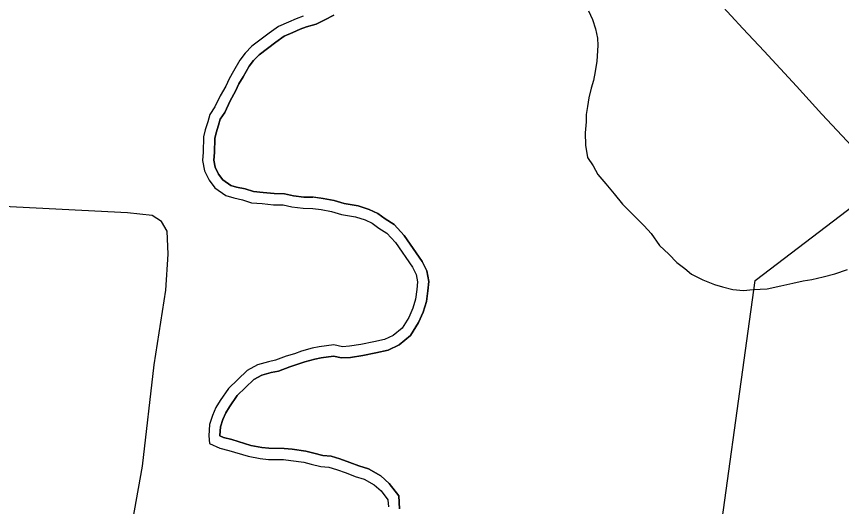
# Model space of a CAD drawing. Extents: x 1310247 to 1664935, y 235267 to 584339.
# Drawn here: x 1510976 to 1514040, y 355261 to 357083 of the extents above; entities that cross this region are included whole.
import ezdxf

# ---------------------------------------------------------------- set-up
doc = ezdxf.new("R2010")
doc.units = 0
for name, color, linetype in [('GM_X_Corporation', 7, 'Continuous'), ('GM_X_County_Road', 7, 'Continuous'), ('GM_X_Minor_River', 7, 'Continuous'), ('GM_X_State_Route', 7, 'Continuous')]:
    doc.layers.add(name, color=color, linetype=linetype)

msp = doc.modelspace()

# ---------------------------------------------------------------- linework, layer by layer
at = {"layer": 'GM_X_Corporation'}
msp.add_lwpolyline([(1514598.5, 353143), (1515063.1, 354791.3), (1514256.4, 354901.7), (1513938.4, 354934), (1513775.8, 354926.1), (1513671.2, 354910.7), (1513549.9, 354871.6), (1513718.6, 356101.3), (1514166.1, 356441.3), (1514292.4, 356312), (1514677.5, 356386.9), (1514933.7, 356475.2), (1515040.1, 356567.7), (1515091.5, 356575.8), (1515214.8, 356526), (1515376.8, 356523.2), (1515476, 356535.4), (1515590.8, 356474.4), (1515607.7, 356472.6), (1515689.7, 356474), (1515814, 356526.8), (1515960.2, 357718.1)], dxfattribs=at)
at = {"layer": 'GM_X_County_Road'}
msp.add_lwpolyline([(1510968.3, 352708.5), (1510992.6, 352891.8), (1511208.5, 354055.5), (1511250, 354329.7), (1511392.8, 355127.6), (1511444.1, 355410.6), (1511487.2, 355787.9), (1511530.3, 356065.6), (1511538.4, 356199), (1511535.7, 356283.9), (1511514.1, 356320.3), (1511479.1, 356343.2), (1511387.5, 356352.6), (1511049.2, 356370.1), (1510343, 356406.5)], dxfattribs=at)
at = {"layer": 'GM_X_Minor_River'}
for points in [[(1513099.5, 357103.4), (1513114.8, 357071), (1513126.1, 357036.6), (1513133.4, 357002.4), (1513134.8, 356974.3), (1513131.6, 356916.2), (1513124.7, 356878.2), (1513118, 356844.3), (1513109.4, 356816.3), (1513100.7, 356780.4), (1513096, 356748.4), (1513091.4, 356718.5), (1513090.8, 356690.4), (1513087.9, 356650.3), (1513088.9, 356604.2), (1513096, 356557.9), (1513117.3, 356527.4), (1513134.7, 356494.9), (1513164, 356460.2), (1513195.2, 356423.4), (1513226.4, 356384.7), (1513269.5, 356341.7), (1513306.8, 356304.8), (1513332.2, 356276.2), (1513363.3, 356231.4), (1513398.6, 356198.6), (1513428, 356167.9), (1513457.5, 356145.2), (1513483.1, 356124.6), (1513524.7, 356103.7), (1513568.4, 356086.7), (1513598.2, 356078.1), (1513636, 356067.3), (1513676, 356064.4), (1513712.1, 356067.7), (1513764.1, 356070.6), (1513814.4, 356081.6), (1513858.6, 356090.7), (1513896.8, 356099.9), (1513929, 356105.3), (1513971.2, 356114.4), (1514015.5, 356125.5), (1514061.9, 356142.6)], [(1512039.8, 357083.8), (1512013.7, 357074.3), (1511985.4, 357060.9), (1511949.1, 357045.7), (1511914.6, 357020.4), (1511849.6, 356971.7), (1511825.1, 356946.2), (1511804.6, 356920.6), (1511781.7, 356879), (1511765.1, 356851.3), (1511752.5, 356823.5), (1511731.7, 356787.8), (1511712.8, 356746.1), (1511694.2, 356718.5), (1511685.6, 356690.6), (1511676.9, 356660.7), (1511670.4, 356634.8), (1511669.1, 356578.7), (1511666.4, 356546.7), (1511673.5, 356508.5), (1511690.7, 356474), (1511712, 356445.5), (1511753.3, 356416.5), (1511783, 356407.9), (1511814.8, 356401.1), (1511848.5, 356390.4), (1511888.4, 356387.5), (1511930.2, 356382.5), (1511966.1, 356381.8), (1511997.9, 356375), (1512039.8, 356370.1), (1512075.7, 356369.3)], [(1512039.8, 357083.8), (1512013.7, 357074.3), (1511985.4, 357060.9), (1511949.1, 357045.7), (1511914.6, 357020.4), (1511849.6, 356971.7), (1511825.1, 356946.2), (1511804.6, 356920.6), (1511781.7, 356879), (1511765.1, 356851.3), (1511752.5, 356823.5), (1511731.7, 356787.8), (1511712.8, 356746.1), (1511694.2, 356718.5), (1511685.6, 356690.6), (1511676.9, 356660.7), (1511670.4, 356634.8), (1511669.1, 356578.7), (1511666.4, 356546.7), (1511673.5, 356508.5), (1511690.7, 356474), (1511712, 356445.5), (1511753.3, 356416.5), (1511783, 356407.9), (1511814.8, 356401.1), (1511848.5, 356390.4), (1511888.4, 356387.5), (1511930.2, 356382.5), (1511966.1, 356381.8), (1511997.9, 356375), (1512039.8, 356370.1), (1512075.7, 356369.3)], [(1512079.2, 356410.7), (1512042.7, 356411.5), (1512004.7, 356416), (1511970.9, 356423.2), (1511933.1, 356424), (1511892.3, 356428.8), (1511856.4, 356431.4), (1511825.4, 356441.3), (1511793.1, 356448.1), (1511771.5, 356454.4), (1511741.3, 356475.6), (1511726.2, 356495.9), (1511713.2, 356521.8), (1511708.2, 356548.8), (1511710.6, 356576.5), (1511711.8, 356629.2), (1511717, 356649.8), (1511725.3, 356678.7), (1511732, 356700.4), (1511749.2, 356725.8), (1511768.6, 356768.7), (1511789.4, 356804.4), (1511801.9, 356832), (1511817.7, 356858.3), (1511839.2, 356897.4), (1511856.3, 356918.8), (1511877.2, 356940.5), (1511939.3, 356987), (1511969.7, 357009.3), (1512002.3, 357023), (1512029.6, 357036), (1512052.3, 357044.1), (1512088.4, 357054), (1512121.1, 357069.5), (1512153.8, 357087.3)], [(1512153.8, 357087.3), (1512121.1, 357069.5), (1512088.4, 357054), (1512052.3, 357044.1), (1512029.6, 357036), (1512002.3, 357023), (1511969.7, 357009.3), (1511939.3, 356987), (1511877.2, 356940.5), (1511856.3, 356918.8), (1511839.2, 356897.4), (1511817.7, 356858.3), (1511801.9, 356832), (1511789.4, 356804.4), (1511768.6, 356768.7), (1511749.2, 356725.8), (1511732, 356700.4), (1511725.3, 356678.7), (1511717, 356649.8), (1511711.8, 356629.2), (1511710.6, 356576.5), (1511708.2, 356548.8), (1511713.2, 356521.8), (1511726.2, 356495.9), (1511741.3, 356475.6), (1511771.5, 356454.4), (1511793.1, 356448.1), (1511825.4, 356441.3), (1511856.4, 356431.4), (1511892.3, 356428.8), (1511933.1, 356424), (1511970.9, 356423.2), (1512004.7, 356416), (1512042.7, 356411.5), (1512076.6, 356410.8)], [(1512398.5, 355252.4), (1512395.9, 355301.1), (1512360.3, 355347.1), (1512328.6, 355375.4), (1512283.5, 355400.5), (1512246.8, 355412.2), (1512213.9, 355424.7), (1512177, 355438), (1512144.1, 355448.2), (1512113, 355451), (1512080.2, 355459.1), (1512050.4, 355466.2), (1511999.8, 355473.6), (1511969.3, 355476.5), (1511913.3, 355477.8), (1511887, 355480.1), (1511845.4, 355488.3), (1511775.2, 355509.6), (1511744, 355517.7), (1511731.2, 355523.5), (1511731.1, 355524.3), (1511733.4, 355557.5), (1511742, 355584.7), (1511752.5, 355609.4), (1511766.8, 355631.7), (1511795.1, 355673.1), (1511857.4, 355732.9), (1511886.8, 355749.1), (1511920.9, 355758.6), (1511948.9, 355764.4), (1511991, 355780.3), (1512020.9, 355789.6), (1512046.5, 355798.8), (1512083.9, 355809.2), (1512107, 355814), (1512152.4, 355819.7), (1512182.8, 355813.3), (1512216.6, 355815.2), (1512261.4, 355822.7), (1512310.7, 355831.9), (1512356.1, 355842.2), (1512397.4, 355861.8), (1512439.1, 355896.8), (1512469, 355944.6), (1512485.9, 355983.2), (1512498.4, 356022.6), (1512503.8, 356063), (1512507.1, 356097.7), (1512499.5, 356137.5), (1512482.1, 356171.8), (1512415.1, 356267.9), (1512378.4, 356308.9), (1512345.1, 356330), (1512317.8, 356349.9), (1512285.8, 356365.6), (1512244.5, 356378.1), (1512192.5, 356387.3), (1512154.8, 356398.2), (1512114.3, 356405.5), (1512079.2, 356410.7)], [(1512081.8, 356410.3), (1512114.3, 356405.5), (1512154.8, 356398.2), (1512192.5, 356387.3), (1512244.5, 356378.1), (1512285.8, 356365.6), (1512317.8, 356349.9), (1512345.1, 356330), (1512378.4, 356308.9), (1512415.1, 356267.9), (1512482.1, 356171.8), (1512499.5, 356137.5), (1512507.1, 356097.7), (1512503.8, 356063), (1512498.4, 356022.6), (1512485.9, 355983.2), (1512469, 355944.6), (1512439.1, 355896.8), (1512397.4, 355861.8), (1512356.1, 355842.2), (1512310.7, 355831.9), (1512261.4, 355822.7), (1512216.6, 355815.2), (1512182.8, 355813.3), (1512152.4, 355819.7), (1512107, 355814), (1512083.9, 355809.2), (1512046.5, 355798.8), (1512020.9, 355789.6), (1511991, 355780.3), (1511948.9, 355764.4), (1511920.9, 355758.6), (1511886.8, 355749.1), (1511857.4, 355732.9), (1511795.1, 355673.1), (1511766.8, 355631.7), (1511752.5, 355609.4), (1511742, 355584.7), (1511733.4, 355557.5), (1511731.1, 355524.3), (1511731.2, 355523.5), (1511744, 355517.7), (1511775.2, 355509.6), (1511845.4, 355488.3), (1511887, 355480.1), (1511913.3, 355477.8), (1511969.3, 355476.5), (1511999.8, 355473.6), (1512050.4, 355466.2), (1512080.2, 355459.1), (1512113, 355451), (1512144.1, 355448.2), (1512177, 355438), (1512213.9, 355424.7), (1512246.8, 355412.2), (1512283.5, 355400.5), (1512328.6, 355375.4), (1512360.3, 355347.1), (1512395.9, 355301.1), (1512398.5, 355252.4)], [(1512075.7, 356369.3), (1512107.6, 356364.6), (1512145.4, 356357.7), (1512183.1, 356346.9), (1512234.8, 356337.7), (1512270.5, 356326.9), (1512296.2, 356314.2), (1512321.8, 356295.6), (1512351.4, 356276.9), (1512382.6, 356242.1), (1512446.4, 356150.4), (1512459.8, 356124), (1512465.2, 356095.8), (1512462.6, 356067.7), (1512457.8, 356031.7), (1512447, 355997.8), (1512432.3, 355964), (1512407.4, 355924.4), (1512374.8, 355897), (1512342.4, 355881.7), (1512302.3, 355872.5), (1512254.1, 355863.6), (1512212, 355856.5), (1512186, 355855), (1512154.2, 355861.8), (1512100.1, 355855), (1512074.1, 355849.5), (1512033.9, 355838.4), (1512007.7, 355828.9), (1511977.5, 355819.6), (1511937.2, 355804.4), (1511911.1, 355799), (1511871, 355787.8), (1511832.6, 355766.6), (1511763.2, 355700), (1511732.3, 355654.6), (1511715.7, 355628.9), (1511703.1, 355599.1), (1511692.3, 355565.3), (1511689.4, 355523.2), (1511692.7, 355495.2), (1511730.2, 355478.4), (1511764, 355469.6), (1511835.4, 355448), (1511881.1, 355439), (1511911, 355436.3), (1511966.9, 355435.1), (1511994.8, 355432.4), (1512042.6, 355425.4), (1512070.4, 355418.7), (1512106.1, 355409.9), (1512136, 355407.2), (1512163.8, 355398.6), (1512199.5, 355385.8), (1512233.2, 355373), (1512266.9, 355362.2), (1512304.4, 355341.3), (1512329.9, 355318.7), (1512355.2, 355286), (1512356.6, 355259.8)], [(1512075.7, 356369.3), (1512107.6, 356364.6), (1512145.4, 356357.7), (1512183.1, 356346.9), (1512234.8, 356337.7), (1512270.5, 356326.9), (1512296.2, 356314.2), (1512321.8, 356295.6), (1512351.4, 356276.9), (1512382.6, 356242.1), (1512446.4, 356150.4), (1512459.8, 356124), (1512465.2, 356095.8), (1512462.6, 356067.7), (1512457.8, 356031.7), (1512447, 355997.8), (1512432.3, 355964), (1512407.4, 355924.4), (1512374.8, 355897), (1512342.4, 355881.7), (1512302.3, 355872.5), (1512254.1, 355863.6), (1512212, 355856.5), (1512186, 355855), (1512154.2, 355861.8), (1512100.1, 355855), (1512074.1, 355849.5), (1512033.9, 355838.4), (1512007.7, 355828.9), (1511977.5, 355819.6), (1511937.2, 355804.4), (1511911.1, 355799), (1511871, 355787.8), (1511832.6, 355766.6), (1511763.2, 355700), (1511732.3, 355654.6), (1511715.7, 355628.9), (1511703.1, 355599.1), (1511692.3, 355565.3), (1511689.4, 355523.2), (1511692.7, 355495.2), (1511730.2, 355478.4), (1511764, 355469.6), (1511835.4, 355448), (1511881.1, 355439), (1511911, 355436.3), (1511966.9, 355435.1), (1511994.8, 355432.4), (1512042.6, 355425.4), (1512070.4, 355418.7), (1512106.1, 355409.9), (1512136, 355407.2), (1512163.8, 355398.6), (1512199.5, 355385.8), (1512233.2, 355373), (1512266.9, 355362.2), (1512304.4, 355341.3), (1512329.9, 355318.7), (1512355.2, 355286), (1512356.6, 355259.8)]]:
    msp.add_lwpolyline(points, dxfattribs=at)
at = {"layer": 'GM_X_State_Route'}
msp.add_lwpolyline([(1513500.3, 357227.5), (1513672.9, 357038.1), (1513752.3, 356953.9), (1513872.4, 356823.3), (1513967.1, 356719.5), (1514060.3, 356619.1), (1514164.3, 356506.1)], dxfattribs=at)

doc.saveas('drawing.dxf')
